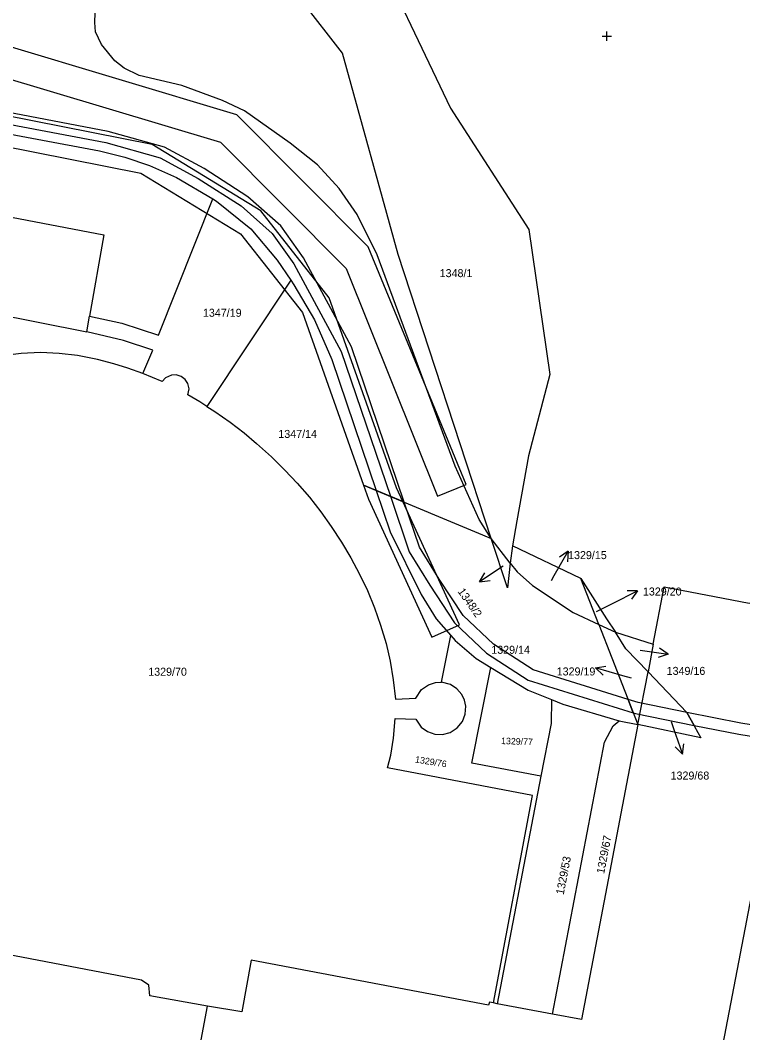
# Model space of a CAD drawing. Extents: x -601602 to -600882, y -1162594 to -1161950.
# Drawn here: x -601062.3 to -600985.6, y -1162305.9 to -1162198.3 of the extents above; entities that cross this region are included whole.
import ezdxf

# ---------------------------------------------------------------- set-up
doc = ezdxf.new("R2010")
doc.units = 0
for name, color, linetype in [('KN_Hranice parcel', 7, 'Continuous'), ('KN_Parcelní čísla', 7, 'Continuous'), ('KN_Pop  PČ popisy', 7, 'Continuous'), ('KN_Věcná břemena k části', 7, 'Continuous'), ('X_SOUR_KRIZKY_SEVER', 7, 'Continuous')]:
    doc.layers.add(name, color=color, linetype=linetype)

# ---------------------------------------------------------------- blocks, each defined once
blk = doc.blocks.new('1029_21')
at = {"layer": 'KN_Pop  PČ popisy'}
for p, q in [((0, 0), (1.5, 2.6)), ((1.5, 2.6), (0.57, 1.98)), ((1.5, 2.6), (1.43, 1.48))]:
    blk.add_line(p, q, dxfattribs=at)
blk = doc.blocks.new('1029_22')
at = {"layer": 'KN_Pop  PČ popisy'}
for p, q in [((0, 0), (2.67, 1.36)), ((2.67, 1.36), (1.55, 1.35)), ((2.67, 1.36), (2.01, 0.46))]:
    blk.add_line(p, q, dxfattribs=at)
blk = doc.blocks.new('1029_23')
at = {"layer": 'KN_Pop  PČ popisy'}
for p, q in [((-2.88, 0.83), (-1.78, 1.03)), ((0, 0), (-2.88, 0.83)), ((-2.88, 0.83), (-2.06, 0.07))]:
    blk.add_line(p, q, dxfattribs=at)
blk = doc.blocks.new('1029_50')
at = {"layer": 'KN_Pop  PČ popisy'}
for p, q in [((0, 0), (-2.49, -1.68)), ((-2.49, -1.68), (-1.94, -0.7)), ((-2.49, -1.68), (-1.38, -1.53))]:
    blk.add_line(p, q, dxfattribs=at)
blk = doc.blocks.new('1029_93')
at = {"layer": 'KN_Pop  PČ popisy'}
for p, q in [((0, 0), (0.98, -2.84)), ((0.98, -2.84), (0.18, -2.05)), ((0.98, -2.84), (1.12, -1.73))]:
    blk.add_line(p, q, dxfattribs=at)
blk = doc.blocks.new('1029_94')
at = {"layer": 'KN_Pop  PČ popisy'}
for p, q in [((0, 0), (2.97, -0.42)), ((2.97, -0.42), (2.05, 0.22)), ((2.97, -0.42), (1.91, -0.77))]:
    blk.add_line(p, q, dxfattribs=at)

msp = doc.modelspace()

# ---------------------------------------------------------------- linework, layer by layer
at = {"layer": 'KN_Hranice parcel'}
for p, q in [((-601033.57, -1162225.92), (-601042.48, -1162239.33)), ((-601055.25, -1162231.4), (-601054.96, -1162229.73)), ((-601024.52, -1162248.24), (-601013.21, -1162252.97)), ((-601012.29, -1162253.36), (-601013.57, -1162251.35)), ((-601013.21, -1162252.97), (-601012.29, -1162253.36)), ((-601010.26, -1162255.96), (-601012.29, -1162253.36)), ((-601010.04, -1162254.13), (-601010.26, -1162255.96)), ((-601002.78, -1162257.62), (-601010.04, -1162254.13)), ((-601000.87, -1162262.49), (-601002.78, -1162257.62)), ((-601000.87, -1162262.49), (-600996.7, -1162273.12)), ((-601000.87, -1162262.49), (-600999.1, -1162263.32)), ((-601017.56, -1162268.61), (-601016.59, -1162263.64)), ((-600999.1, -1162263.32), (-600995.07, -1162264.57)), ((-600995.07, -1162264.57), (-600995.63, -1162267.51)), ((-600996.7, -1162273.12), (-600995.63, -1162267.51)), ((-600998.68, -1162272.71), (-600996.7, -1162273.12)), ((-601007, -1162278.61), (-601011.64, -1162302.77)), ((-601011.64, -1162302.77), (-601012.06, -1162302.69)), ((-601005.79, -1162303.87), (-601011.64, -1162302.77)), ((-601044.33, -1162313.02), (-601042.42, -1162303.02))]:
    msp.add_line(p, q, dxfattribs=at)
for points in [[(-601013.57, -1162251.35), (-601016.12, -1162245.67), (-601024.4, -1162223.22), (-601026.53, -1162218.95), (-601028.43, -1162216.19), (-601030.73, -1162213.67), (-601033.66, -1162211.35), (-601038.51, -1162207.93), (-601040.83, -1162206.82), (-601045.14, -1162205.23), (-601049.69, -1162204.17), (-601051.26, -1162203.38), (-601052.26, -1162202.62), (-601053.7, -1162200.89), (-601054.31, -1162199.55), (-601054.41, -1162198.53), (-601054.37, -1162197.51), (-601049.08, -1162168.55), (-601048.4, -1162161.09), (-601048.45, -1162157.21), (-601048.83, -1162153.76), (-601049.27, -1162151.71), (-601050.29, -1162148.45), (-601052.8, -1162143.08)], [(-601048.11, -1162146.6), (-601045.74, -1162146.14), (-601042.38, -1162159.13), (-601040.21, -1162159.29), (-601036.1, -1162159.59), (-601025.77, -1162188.41), (-601016.62, -1162207.65), (-601008.28, -1162220.54), (-601006.06, -1162235.93), (-601008.31, -1162244.56), (-601009.56, -1162251.46), (-601010.04, -1162254.13)], [(-601012.29, -1162253.36), (-601022.17, -1162223.17), (-601028.08, -1162201.8), (-601036.78, -1162190.58), (-601047.27, -1162152.28), (-601050.38, -1162147.1)], [(-601124.39, -1162212.11), (-601123.44, -1162207.72), (-601053.44, -1162221.11), (-601054.96, -1162229.73)], [(-601079.51, -1162208.96), (-601075.59, -1162208.58), (-601073.23, -1162208.57), (-601053.88, -1162212.18), (-601051.19, -1162212.83), (-601048.58, -1162213.73), (-601045.72, -1162215), (-601041.85, -1162217.29)], [(-601054.96, -1162229.73), (-601051.54, -1162230.48), (-601047.62, -1162231.75), (-601041.85, -1162217.29)], [(-601041.85, -1162217.29), (-601041.47, -1162217.51), (-601037.81, -1162220.45), (-601035.03, -1162223.79), (-601033.57, -1162225.92)], [(-601033.57, -1162225.92), (-601033.24, -1162226.4), (-601031.07, -1162230.14), (-601029.2, -1162234.35), (-601024.52, -1162248.24)], [(-601099.1, -1162243.99), (-601080.68, -1162247.49), (-601080.08, -1162245.09), (-601079.47, -1162243.2), (-601076.71, -1162228.57), (-601076.52, -1162227.99), (-601076.21, -1162227.62), (-601075.79, -1162227.42), (-601075.44, -1162227.41), (-601055.25, -1162231.4)], [(-601049.29, -1162235.84), (-601048.24, -1162233.35), (-601051.34, -1162232.33), (-601055.25, -1162231.4)], [(-601049.29, -1162235.84), (-601050.89, -1162235.25), (-601052.38, -1162234.79), (-601054.11, -1162234.34), (-601056.23, -1162233.92), (-601058.18, -1162233.71), (-601060.16, -1162233.61), (-601062.21, -1162233.69), (-601064.2, -1162233.96)], [(-601042.48, -1162239.33), (-601043.23, -1162238.85), (-601044.5, -1162238.1), (-601044.38, -1162237.46), (-601044.5, -1162236.88), (-601044.78, -1162236.46), (-601045.22, -1162236.15), (-601045.74, -1162235.98), (-601046.26, -1162235.99), (-601046.87, -1162236.29), (-601047.24, -1162236.69), (-601049.29, -1162235.84)], [(-601042.48, -1162239.33), (-601041.63, -1162239.87), (-601040, -1162241.01), (-601038.54, -1162242.14), (-601037.21, -1162243.26), (-601035.62, -1162244.69), (-601034.2, -1162246.09), (-601032.9, -1162247.48), (-601031.6, -1162248.97), (-601030.4, -1162250.51), (-601029.27, -1162252.09), (-601028.19, -1162253.73), (-601027.2, -1162255.4), (-601026.26, -1162257.14), (-601025.43, -1162258.89), (-601024.67, -1162260.72), (-601024.03, -1162262.55), (-601023.45, -1162264.49), (-601023.02, -1162266.38), (-601022.69, -1162268.38), (-601022.47, -1162270.41), (-601020.31, -1162270.32), (-601019.69, -1162269.39), (-601018.93, -1162268.88), (-601018.21, -1162268.64), (-601017.56, -1162268.61)], [(-601024.52, -1162248.24), (-601023.03, -1162252.65), (-601019.74, -1162259.31), (-601018.13, -1162261.87), (-601016.59, -1162263.64)], [(-601010.26, -1162255.96), (-601010.57, -1162258.61), (-601012.29, -1162253.36)], [(-601010.26, -1162255.96), (-601009.52, -1162256.9), (-601007.89, -1162258.35), (-601003.58, -1162261.23), (-601000.87, -1162262.49)], [(-601002.78, -1162257.62), (-601000.03, -1162261.88), (-600999.1, -1162263.32)], [(-600995.07, -1162264.57), (-600993.91, -1162258.49), (-600984.87, -1162260.22), (-600983.35, -1162259.98), (-600980.3, -1162258.88), (-600978.94, -1162258.95), (-600978.08, -1162259.9), (-600978.12, -1162261.23), (-600979.09, -1162262.15), (-600979.97, -1162266.71)], [(-601016.59, -1162263.64), (-601016.12, -1162264.18), (-601013.9, -1162266.09), (-601012.34, -1162267.04)], [(-600995.63, -1162267.51), (-600997.97, -1162265.06), (-600999.1, -1162263.32)], [(-601007, -1162278.61), (-601014.35, -1162277.21), (-601012.34, -1162267.04)], [(-601012.34, -1162267.04), (-601008.37, -1162269.46), (-601005.88, -1162270.47)], [(-600995.63, -1162267.51), (-600991.49, -1162271.83), (-600990.32, -1162273.95), (-600990.01, -1162274.51), (-600996.7, -1162273.12)], [(-601012.06, -1162302.69), (-601007.89, -1162280.67), (-601023.3, -1162277.7), (-601022.96, -1162276.36), (-601022.65, -1162274.55), (-601022.5, -1162272.47), (-601020.29, -1162272.53), (-601019.72, -1162273.38), (-601019.05, -1162273.86), (-601018.27, -1162274.13), (-601017.45, -1162274.16), (-601016.65, -1162273.95), (-601015.89, -1162273.47), (-601015.35, -1162272.8), (-601015.05, -1162272.01), (-601014.99, -1162271.16), (-601015.11, -1162270.53), (-601015.39, -1162269.93), (-601015.92, -1162269.31), (-601016.61, -1162268.87), (-601017.56, -1162268.61)], [(-601005.88, -1162270.47), (-601005.92, -1162273), (-601007, -1162278.61)], [(-601005.88, -1162270.47), (-601004.68, -1162270.95), (-600998.68, -1162272.71)], [(-601005.79, -1162303.87), (-601000.24, -1162275), (-600999.32, -1162273.26), (-600998.68, -1162272.71)], [(-600996.7, -1162273.12), (-601002.68, -1162304.44), (-601005.79, -1162303.87)], [(-600983.66, -1162285.99), (-600988.9, -1162313.29), (-600985.1, -1162314)], [(-601042.42, -1162303.02), (-601048.55, -1162301.92), (-601048.65, -1162300.79), (-601049.43, -1162300.26), (-601065.55, -1162297.19), (-601066.61, -1162297.47), (-601067.02, -1162298.39), (-601075.28, -1162296.74), (-601074.86, -1162294.44), (-601089.86, -1162291.58), (-601090.33, -1162293.86), (-601101.54, -1162291.73)], [(-601012.06, -1162302.69), (-601012.47, -1162302.61), (-601012.56, -1162302.94), (-601037.78, -1162298.13), (-601038.79, -1162303.65), (-601042.42, -1162303.02)]]:
    msp.add_lwpolyline(points, dxfattribs=at)
at = {"layer": 'KN_Pop  PČ popisy'}
for p, q in [((-601005.89, -1162257.81), (-601005.6, -1162257.3)), ((-601001.09, -1162261.11), (-600999.41, -1162260.26)), ((-600997.4, -1162268.18), (-600998.32, -1162267.93)), ((-600993.17, -1162272.79), (-600992.94, -1162273.44))]:
    msp.add_line(p, q, dxfattribs=at)
at = {"layer": 'KN_Věcná břemena k části'}
for points in [[(-601136.8, -1162197.26), (-601122.85, -1162200.02), (-601111.51, -1162202.26), (-601082.95, -1162207.91), (-601082.92, -1162206.21), (-601082.68, -1162207.97), (-601079.57, -1162208.58), (-601049.49, -1162214.53), (-601038.92, -1162220.98), (-601032.33, -1162229.36), (-601025.84, -1162247.68), (-601021.69, -1162249.42), (-601022.35, -1162247.98), (-601029.49, -1162227.8), (-601036.76, -1162218.54), (-601048.31, -1162211.51), (-601080.03, -1162205.23), (-601082.69, -1162204.71), (-601110.9, -1162199.12), (-601136.18, -1162194.12)], [(-601110.18, -1162195.43), (-601081.34, -1162200.95), (-601080.6, -1162201.09), (-601065.09, -1162204.06), (-601041.06, -1162211.26), (-601027.69, -1162224.68), (-601017.99, -1162248.87), (-601014.93, -1162247.63), (-601025.35, -1162222.36), (-601039.32, -1162208.34), (-601064.31, -1162200.86), (-601081.08, -1162197.65)], [(-601070.33, -1162208.05), (-601053.24, -1162211.29), (-601047.45, -1162212.91), (-601043.4, -1162215.1), (-601038.86, -1162218.03), (-601035.54, -1162220.95), (-601033.24, -1162224.17), (-601028.24, -1162233.48), (-601023, -1162248.87), (-601020.99, -1162254.78), (-601018.82, -1162258.31), (-601016.18, -1162262.32), (-601012.8, -1162265.52), (-601008.36, -1162268.41), (-600997.19, -1162271.88), (-600997.75, -1162270.45), (-601007.84, -1162267.31), (-601012.06, -1162264.58), (-601015.26, -1162261.54), (-601017.8, -1162257.67), (-601019.89, -1162254.26), (-601021.52, -1162249.49), (-601027.14, -1162233), (-601032.22, -1162223.53), (-601034.64, -1162220.13), (-601038.14, -1162217.07), (-601042.78, -1162214.06), (-601046.99, -1162211.79), (-601052.96, -1162210.13), (-601069.64, -1162206.95)], [(-600974.17, -1162274.83), (-600985.77, -1162272.97), (-600991.49, -1162271.83), (-600990.73, -1162273.2), (-600985.99, -1162274.15), (-600975.7, -1162275.8)]]:
    msp.add_lwpolyline(points, dxfattribs=at)
for points in [[(-601015.67, -1162262.52), (-601021.69, -1162249.42), (-601025.84, -1162247.68), (-601025.31, -1162249.18), (-601018.58, -1162263.85)], [(-600996.96, -1162271.95), (-600990.73, -1162273.2), (-600991.49, -1162271.83), (-600996.66, -1162270.79), (-600997.75, -1162270.45), (-600997.19, -1162271.88)]]:
    msp.add_lwpolyline(points, close=True, dxfattribs=at)
at = {"layer": 'X_SOUR_KRIZKY_SEVER'}
for p, q in [((-601000, -1162200.5), (-601000, -1162199.5)), ((-601000.5, -1162200), (-600999.5, -1162200))]:
    msp.add_line(p, q, dxfattribs=at)

# ---------------------------------------------------------------- block references
at = {"layer": 'KN_Pop  PČ popisy'}
for name, p in [('1029_21', (-601005.6, -1162257.3)), ('1029_50', (-601011.03, -1162256.29)), ('1029_22', (-600999.41, -1162260.26)), ('1029_94', (-600996.45, -1162265.21)), ('1029_23', (-600998.32, -1162267.93)), ('1029_93', (-600992.94, -1162273.44))]:
    msp.add_blockref(name, p, dxfattribs=at)

# ---------------------------------------------------------------- texts
at = {"layer": 'KN_Parcelní čísla'}
for s, p in [('1348/1', (-601017.76, -1162225.59)), ('1347/19', (-601042.91, -1162229.8)), ('1347/14', (-601034.9, -1162242.67)), ('1329/15', (-601004.12, -1162255.54)), ('1329/20', (-600996.17, -1162259.41)), ('1329/14', (-601012.28, -1162265.6)), ('1329/70', (-601048.72, -1162267.93)), ('1329/19', (-601005.33, -1162267.9)), ('1349/16', (-600993.65, -1162267.84)), ('1329/68', (-600993.23, -1162278.96))]:
    msp.add_text(s, height=0.85, dxfattribs=at).set_placement(p)
for s, height, rotation, p in [('1348/2', 0.85, 305, (-601015.89, -1162258.98)), ('1329/77', 0.7, 358, (-601011.25, -1162275.19)), ('1329/76', 0.7, 351, (-601020.41, -1162277.14)), ('1329/67', 0.85, 79, (-601000.29, -1162289.02)), ('1329/53', 0.85, 79, (-601004.59, -1162291.24))]:
    msp.add_text(s, height=height, rotation=rotation, dxfattribs=at).set_placement(p)

doc.saveas('drawing.dxf')
